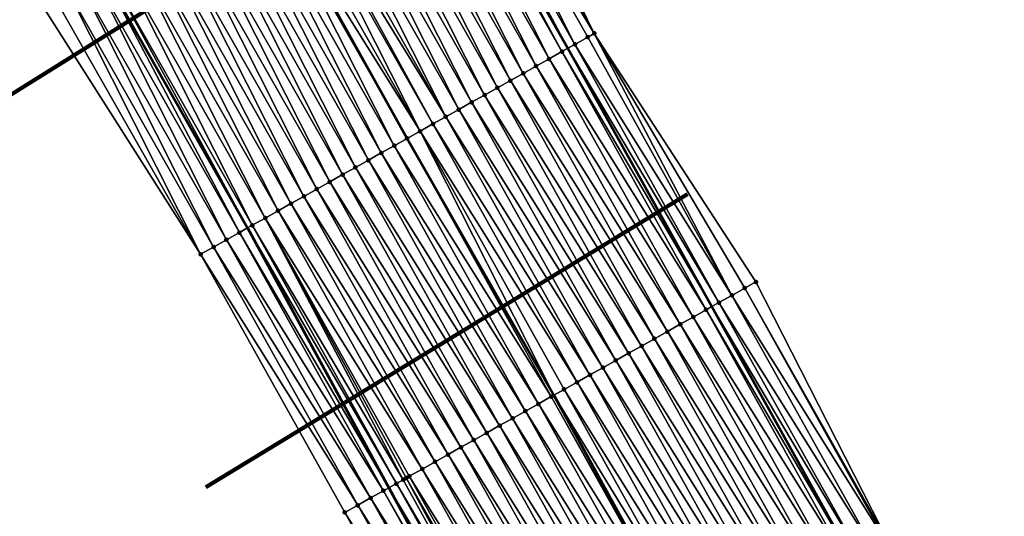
# Model space of a CAD drawing. Header units: feet. Extents: x 2017353 to 2024169, y 808050 to 818690.
# Tile 274 of 305: x 2023219 to 2023285, y 813420 to 813453. Entities that reach past the tile are written whole.
import ezdxf

# ---------------------------------------------------------------- set-up
doc = ezdxf.new("R2010")
doc.units = ezdxf.units.FT
doc.header["$MEASUREMENT"] = 0
for name, color, linetype, lineweight in [('EP_Travel Lane', 172, 'Continuous', 53), ('Notes', 3, 'Continuous', 100), ('SB-Road Shots', 141, 'Continuous', 100), ('SB-Road X-Section', 40, 'Continuous', 13), ('STRIPING', 60, 'Continuous', 53)]:
    doc.layers.add(name, color=color, linetype=linetype, lineweight=lineweight)
doc.layers.add('I-77-MM15-17_SB-Surface-BORDER', color=7, linetype='Continuous')
doc.layers.add('I-77-MM15-17_SB-Surface-TIN', color=7, linetype='Continuous')

msp = doc.modelspace()

# ---------------------------------------------------------------- linework, layer by layer
at = {"layer": 'EP_Travel Lane'}
for points in [[(2023194.421320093, 813555.3463802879, 318.4628187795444), (2023204.926228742, 813538.3413243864, 319.1687769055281), (2023215.282699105, 813521.2431331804, 319.8780506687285), (2023225.639466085, 813504.1444522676, 320.570867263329), (2023236.072333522, 813486.3501624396, 321.2628985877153), (2023245.948912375, 813468.9706157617, 321.899223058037), (2023255.877018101, 813451.4877409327, 322.4517125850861), (2023265.601964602, 813434.0233073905, 323.0995910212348), (2023275.32635841, 813416.5598663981, 323.7814858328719), (2023284.996142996, 813398.7343607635, 324.4486668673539), (2023294.310590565, 813381.0468244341, 325.0806575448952), (2023303.782176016, 813363.0608933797, 325.6756898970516), (2023312.75653109, 813345.1961410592, 326.2347188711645), (2023321.727080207, 813327.3305454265, 326.8261094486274), (2023330.645212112, 813308.9822243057, 327.400423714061), (2023339.098520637, 813290.8643386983, 327.9331827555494)], [(2023172.605150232, 813541.5694023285, 316.789546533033), (2023183.240155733, 813524.6466224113, 317.5083899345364), (2023193.875144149, 813507.7238696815, 318.2281564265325), (2023204.510088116, 813490.8011876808, 318.950324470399), (2023214.519554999, 813474.0385810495, 319.6215915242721), (2023224.395998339, 813456.6592728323, 320.2667917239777), (2023234.23411146, 813439.3474132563, 320.8573212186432), (2023243.77939069, 813421.7814770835, 321.4731240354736), (2023253.323518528, 813404.2156502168, 322.1085871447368), (2023262.782014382, 813386.8548633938, 322.7273836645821), (2023272.360482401, 813369.3090435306, 323.3940357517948), (2023281.790622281, 813351.9644593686, 324.0317943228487), (2023290.761042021, 813334.0991214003, 324.6329661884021), (2023299.731297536, 813316.2341105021, 325.2465529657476), (2023308.326727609, 813298.5220692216, 325.8202696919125), (2023316.799522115, 813280.4137656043, 326.3695184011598)]]:
    msp.add_polyline3d(points, dxfattribs=at)
at = {"layer": 'I-77-MM15-17_SB-Surface-BORDER', "color": 3, "linetype": 'Continuous', "lineweight": -3}
for points in [[(2023194.975082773, 813555.6961595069, 318.5071512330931), (2023205.189514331, 813538.5075337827, 319.1876011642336), (2023216.363663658, 813521.9255594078, 319.9559401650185), (2023227.14517695, 813505.0951388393, 320.6821071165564), (2023237.925304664, 813487.4085238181, 321.4009052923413), (2023248.819575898, 813470.610404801, 322.117313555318), (2023257.663590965, 813452.4901330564, 322.5894861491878), (2023268.593012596, 813435.7017305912, 323.3364311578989), (2023277.667020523, 813417.8725349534, 323.946135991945), (2023286.990578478, 813399.801081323, 324.6073126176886), (2023295.189289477, 813381.516258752, 325.1360678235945), (2023303.901929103, 813363.1212285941, 325.6819302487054), (2023313.322156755, 813345.4811914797, 326.2663508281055), (2023322.535660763, 813327.7381463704, 326.8747219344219), (2023331.463154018, 813309.3654182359, 327.4530750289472), (2023339.589621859, 813291.094323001, 327.9617861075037)], [(2023314.964779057, 813279.5530789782, 326.2132212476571), (2023304.826834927, 813296.879440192, 325.4947947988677), (2023295.584083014, 813314.1388998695, 324.8570908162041), (2023286.391785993, 813331.8907367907, 324.1924437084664), (2023277.307402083, 813349.6979351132, 323.5634766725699), (2023268.470525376, 813367.2261032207, 323.0197145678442), (2023259.0826294, 813384.8757449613, 322.419388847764), (2023250.543173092, 813402.6569965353, 321.9285396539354), (2023240.801150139, 813420.1120523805, 321.2846650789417), (2023231.059458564, 813437.5665144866, 320.6204311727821), (2023220.365971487, 813454.3573939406, 319.9652684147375), (2023210.486504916, 813471.7348286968, 319.3157163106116), (2023201.429257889, 813488.8555674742, 318.7124100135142), (2023191.640980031, 813506.312825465, 318.0528373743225), (2023181.852581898, 813523.7702748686, 317.3997637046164), (2023171.551339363, 813540.9040270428, 316.7113860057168)]]:
    msp.add_polyline3d(points, dxfattribs=at)
at = {"layer": 'I-77-MM15-17_SB-Surface-TIN', "color": 128, "linetype": 'Continuous', "lineweight": -3}
for points in [[(2023257.663590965, 813452.4901330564, 322.5894861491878), (2023248.152453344, 813470.2292442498, 322.0642449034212), (2023247.284140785, 813469.7332225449, 321.9976697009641)], [(2023257.663590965, 813452.4901330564, 322.5894861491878), (2023248.819575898, 813470.610404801, 322.117313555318), (2023248.152453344, 813470.2292442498, 322.0642449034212)], [(2023256.352055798, 813451.754128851, 322.4846485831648), (2023247.284140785, 813469.7332225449, 321.9976697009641), (2023246.415814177, 813469.237225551, 321.9320144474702)], [(2023256.352055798, 813451.754128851, 322.4846485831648), (2023257.224160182, 813452.2434539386, 322.5522583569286), (2023247.284140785, 813469.7332225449, 321.9976697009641)], [(2023257.224160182, 813452.2434539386, 322.5522583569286), (2023257.663590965, 813452.4901330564, 322.5894861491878), (2023247.284140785, 813469.7332225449, 321.9976697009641)], [(2023254.607761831, 813450.7756313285, 322.3546636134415), (2023245.547416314, 813468.7413538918, 321.8710252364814), (2023244.679174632, 813468.2452075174, 321.7998087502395)], [(2023255.479835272, 813451.2650118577, 322.4241745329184), (2023245.948912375, 813468.9706157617, 321.899223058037), (2023245.547416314, 813468.7413538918, 321.8710252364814)], [(2023254.607761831, 813450.7756313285, 322.3546636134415), (2023255.479835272, 813451.2650118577, 322.4241745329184), (2023245.547416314, 813468.7413538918, 321.8710252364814)], [(2023246.415814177, 813469.237225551, 321.9320144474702), (2023245.948912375, 813468.9706157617, 321.899223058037), (2023255.877018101, 813451.4877409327, 322.4517125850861)], [(2023255.479835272, 813451.2650118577, 322.4241745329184), (2023255.877018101, 813451.4877409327, 322.4517125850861), (2023245.948912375, 813468.9706157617, 321.899223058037)], [(2023256.352055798, 813451.754128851, 322.4846485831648), (2023246.415814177, 813469.237225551, 321.9320144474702), (2023255.877018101, 813451.4877409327, 322.4517125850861)], [(2023253.735618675, 813450.2863757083, 322.289435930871), (2023244.679174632, 813468.2452075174, 321.7998087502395), (2023243.810847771, 813467.7492109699, 321.7341701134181)], [(2023253.735618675, 813450.2863757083, 322.289435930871), (2023254.607761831, 813450.7756313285, 322.3546636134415), (2023244.679174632, 813468.2452075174, 321.7998087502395)], [(2023252.863467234, 813449.7971349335, 322.2247173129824), (2023243.810847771, 813467.7492109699, 321.7341701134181), (2023242.942535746, 813467.2531883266, 321.6675599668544)], [(2023252.863467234, 813449.7971349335, 322.2247173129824), (2023253.735618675, 813450.2863757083, 322.289435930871), (2023243.810847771, 813467.7492109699, 321.7341701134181)], [(2023251.119163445, 813448.8186550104, 322.095335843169), (2023242.074214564, 813466.7571817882, 321.601549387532), (2023241.205917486, 813466.2611328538, 321.5339604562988)], [(2023251.991325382, 813449.3078769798, 322.1594096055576), (2023242.942535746, 813467.2531883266, 321.6675599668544), (2023242.074214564, 813466.7571817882, 321.601549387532)], [(2023251.119163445, 813448.8186550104, 322.095335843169), (2023251.991325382, 813449.3078769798, 322.1594096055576), (2023242.074214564, 813466.7571817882, 321.601549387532)], [(2023251.991325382, 813449.3078769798, 322.1594096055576), (2023252.863467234, 813449.7971349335, 322.2247173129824), (2023242.942535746, 813467.2531883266, 321.6675599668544)], [(2023250.246973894, 813448.3294825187, 322.0329587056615), (2023241.205917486, 813466.2611328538, 321.5339604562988), (2023240.337606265, 813465.7651087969, 321.4672976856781)], [(2023250.246973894, 813448.3294825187, 322.0329587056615), (2023251.119163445, 813448.8186550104, 322.095335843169), (2023241.205917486, 813466.2611328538, 321.5339604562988)], [(2023249.374840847, 813447.8402087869, 321.9671099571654), (2023240.337606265, 813465.7651087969, 321.4672976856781), (2023239.469238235, 813465.2691846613, 321.4043548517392)], [(2023249.374840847, 813447.8402087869, 321.9671099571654), (2023250.246973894, 813448.3294825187, 322.0329587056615), (2023240.337606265, 813465.7651087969, 321.4672976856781)], [(2023247.63055728, 813446.8616926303, 321.8364860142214), (2023238.60094576, 813464.7731276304, 321.3364644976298), (2023237.732640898, 813464.2770923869, 321.2693852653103)], [(2023248.502710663, 813447.3509299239, 321.9010852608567), (2023239.469238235, 813465.2691846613, 321.4043548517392), (2023238.60094576, 813464.7731276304, 321.3364644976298)], [(2023247.63055728, 813446.8616926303, 321.8364860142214), (2023248.502710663, 813447.3509299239, 321.9010852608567), (2023238.60094576, 813464.7731276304, 321.3364644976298)], [(2023248.502710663, 813447.3509299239, 321.9010852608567), (2023249.374840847, 813447.8402087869, 321.9671099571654), (2023239.469238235, 813465.2691846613, 321.4043548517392)], [(2023247.63055728, 813446.8616926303, 321.8364860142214), (2023237.732640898, 813464.2770923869, 321.2693852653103), (2023237.149464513, 813463.9438565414, 321.2219267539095)], [(2023245.886254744, 813445.8832104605, 321.7070275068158), (2023236.864338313, 813463.7810531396, 321.2021569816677), (2023235.995965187, 813463.285137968, 321.1395478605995)], [(2023246.758397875, 813446.3724661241, 321.7722566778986), (2023237.149464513, 813463.9438565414, 321.2219267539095), (2023236.864338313, 813463.7810531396, 321.2021569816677)], [(2023245.886254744, 813445.8832104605, 321.7070275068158), (2023246.758397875, 813446.3724661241, 321.7722566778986), (2023236.864338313, 813463.7810531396, 321.2021569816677)], [(2023246.758397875, 813446.3724661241, 321.7722566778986), (2023247.63055728, 813446.8616926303, 321.8364860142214), (2023237.149464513, 813463.9438565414, 321.2219267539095)], [(2023244.141975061, 813444.9046873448, 321.5761649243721), (2023235.127582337, 813462.7892399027, 321.0775755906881), (2023234.259356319, 813462.2930659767, 321.0053333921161)], [(2023235.127582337, 813462.7892399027, 321.0775755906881), (2023245.011456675, 813445.3924975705, 321.6424401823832), (2023235.287503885, 813462.8805645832, 321.088988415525)], [(2023244.141975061, 813444.9046873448, 321.5761649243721), (2023245.011456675, 813445.3924975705, 321.6424401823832), (2023235.127582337, 813462.7892399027, 321.0775755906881)], [(2023245.886254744, 813445.8832104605, 321.7070275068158), (2023235.995965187, 813463.285137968, 321.1395478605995), (2023235.287503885, 813462.8805645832, 321.088988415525)], [(2023245.014097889, 813445.3939793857, 321.6426415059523), (2023245.886254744, 813445.8832104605, 321.7070275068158), (2023235.287503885, 813462.8805645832, 321.088988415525)], [(2023245.014097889, 813445.3939793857, 321.6426415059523), (2023235.287503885, 813462.8805645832, 321.088988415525), (2023245.011456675, 813445.3924975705, 321.6424401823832)], [(2023243.269843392, 813444.4154111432, 321.5102314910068), (2023234.259356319, 813462.2930659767, 321.0053333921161), (2023233.391030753, 813461.7970671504, 320.9396099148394)], [(2023243.269843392, 813444.4154111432, 321.5102314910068), (2023244.141975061, 813444.9046873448, 321.5761649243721), (2023234.259356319, 813462.2930659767, 321.0053333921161)], [(2023242.397679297, 813443.9261930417, 321.4462903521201), (2023233.391030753, 813461.7970671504, 320.9396099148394), (2023232.522719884, 813461.3010424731, 320.8729240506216)], [(2023242.397679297, 813443.9261930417, 321.4462903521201), (2023243.269843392, 813444.4154111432, 321.5102314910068), (2023233.391030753, 813461.7970671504, 320.9396099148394)], [(2023240.656859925, 813442.9495400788, 321.3138297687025), (2023231.654378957, 813460.8050706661, 320.8082064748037), (2023230.786031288, 813460.3091107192, 320.7439304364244)], [(2023241.525565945, 813443.4368840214, 321.3792315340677), (2023232.522719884, 813461.3010424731, 320.8729240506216), (2023231.654378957, 813460.8050706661, 320.8082064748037)], [(2023240.656859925, 813442.9495400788, 321.3138297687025), (2023241.525565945, 813443.4368840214, 321.3792315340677), (2023231.654378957, 813460.8050706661, 320.8082064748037)], [(2023241.525565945, 813443.4368840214, 321.3792315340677), (2023242.397679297, 813443.9261930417, 321.4462903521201), (2023232.522719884, 813461.3010424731, 320.8729240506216)], [(2023239.781247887, 813442.4584296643, 321.2507267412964), (2023230.786031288, 813460.3091107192, 320.7439304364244), (2023229.917700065, 813459.8131218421, 320.6785773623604)], [(2023239.781247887, 813442.4584296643, 321.2507267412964), (2023240.653429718, 813442.947615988, 321.3135781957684), (2023230.786031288, 813460.3091107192, 320.7439304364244)], [(2023240.653429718, 813442.947615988, 321.3135781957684), (2023240.656859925, 813442.9495400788, 321.3138297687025), (2023230.786031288, 813460.3091107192, 320.7439304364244)], [(2023238.909064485, 813441.9692461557, 321.187971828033), (2023229.917700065, 813459.8131218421, 320.6785773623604), (2023229.049320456, 813459.3172180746, 320.6163928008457)], [(2023238.909064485, 813441.9692461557, 321.187971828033), (2023239.781247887, 813442.4584296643, 321.2507267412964), (2023229.917700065, 813459.8131218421, 320.6785773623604)], [(2023237.164707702, 813440.9908611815, 321.0618462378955), (2023228.180970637, 813458.8212619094, 320.5522575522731), (2023227.312662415, 813458.3252325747, 320.4853982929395)], [(2023238.036890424, 813441.4800459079, 321.1246429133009), (2023229.049320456, 813459.3172180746, 320.6163928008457), (2023228.180970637, 813458.8212619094, 320.5522575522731)], [(2023237.164707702, 813440.9908611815, 321.0618462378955), (2023238.036890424, 813441.4800459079, 321.1246429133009), (2023228.180970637, 813458.8212619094, 320.5522575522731)], [(2023238.036890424, 813441.4800459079, 321.1246429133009), (2023238.909064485, 813441.9692461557, 321.187971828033), (2023229.049320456, 813459.3172180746, 320.6163928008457)], [(2023236.292516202, 813440.5016921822, 320.9995888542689), (2023227.312662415, 813458.3252325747, 320.4853982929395), (2023226.444356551, 813457.8291990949, 320.4183847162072)], [(2023236.292516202, 813440.5016921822, 320.9995888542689), (2023237.164707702, 813440.9908611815, 321.0618462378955), (2023227.312662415, 813458.3252325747, 320.4853982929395)], [(2023235.420296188, 813440.0125742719, 320.9390833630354), (2023226.444356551, 813457.8291990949, 320.4183847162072), (2023225.576001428, 813457.3332522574, 320.3545967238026)], [(2023235.420296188, 813440.0125742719, 320.9390833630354), (2023236.292516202, 813440.5016921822, 320.9995888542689), (2023226.444356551, 813457.8291990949, 320.4183847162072)], [(2023224.707660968, 813456.837279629, 320.2898485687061), (2023224.395998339, 813456.6592728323, 320.2667917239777), (2023234.23411146, 813439.3474132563, 320.8573212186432)], [(2023234.548039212, 813439.5235225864, 320.8808487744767), (2023225.576001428, 813457.3332522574, 320.3545967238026), (2023224.707660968, 813456.837279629, 320.2898485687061)], [(2023234.548039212, 813439.5235225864, 320.8808487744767), (2023224.707660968, 813456.837279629, 320.2898485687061), (2023234.23411146, 813439.3474132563, 320.8573212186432)], [(2023234.548039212, 813439.5235225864, 320.8808487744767), (2023235.420296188, 813440.0125742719, 320.9390833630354), (2023225.576001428, 813457.3332522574, 320.3545967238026)], [(2023232.803763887, 813438.5449916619, 320.7497184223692), (2023223.839312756, 813456.3413206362, 320.2256080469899), (2023222.970971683, 813455.8453490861, 320.160900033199)], [(2023233.675898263, 813439.0342630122, 320.8154855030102), (2023224.395998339, 813456.6592728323, 320.2667917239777), (2023223.839312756, 813456.3413206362, 320.2256080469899)], [(2023232.803763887, 813438.5449916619, 320.7497184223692), (2023233.675898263, 813439.0342630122, 320.8154855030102), (2023223.839312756, 813456.3413206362, 320.2256080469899)], [(2023233.675898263, 813439.0342630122, 320.8154855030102), (2023234.23411146, 813439.3474132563, 320.8573212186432), (2023224.395998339, 813456.6592728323, 320.2667917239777)], [(2023231.931617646, 813438.05574157, 320.6846803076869), (2023222.970971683, 813455.8453490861, 320.160900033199), (2023222.102668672, 813455.3493105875, 320.0936996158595)], [(2023231.931617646, 813438.05574157, 320.6846803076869), (2023232.803763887, 813438.5449916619, 320.7497184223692), (2023222.970971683, 813455.8453490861, 320.160900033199)], [(2023231.059458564, 813437.5665144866, 320.6204311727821), (2023221.234331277, 813454.8533325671, 320.0287507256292), (2023220.365971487, 813454.3573939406, 319.9652684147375)], [(2023231.059458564, 813437.5665144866, 320.6204311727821), (2023222.102668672, 813455.3493105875, 320.0936996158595), (2023221.234331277, 813454.8533325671, 320.0287507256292)], [(2023231.059458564, 813437.5665144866, 320.6204311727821), (2023231.931617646, 813438.05574157, 320.6846803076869), (2023222.102668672, 813455.3493105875, 320.0936996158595)], [(2023266.966520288, 813434.7877940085, 323.1754215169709), (2023257.224160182, 813452.2434539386, 322.5522583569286), (2023256.352055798, 813451.754128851, 322.4846485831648)], [(2023266.966520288, 813434.7877940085, 323.1754215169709), (2023257.663590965, 813452.4901330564, 322.5894861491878), (2023257.224160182, 813452.2434539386, 322.5522583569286)], [(2023266.966520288, 813434.7877940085, 323.1754215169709), (2023267.838599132, 813435.2771648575, 323.244600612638), (2023257.663590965, 813452.4901330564, 322.5894861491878)], [(2023267.838599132, 813435.2771648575, 323.244600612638), (2023268.593012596, 813435.7017305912, 323.3364311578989), (2023257.663590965, 813452.4901330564, 322.5894861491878)], [(2023255.479835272, 813451.2650118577, 322.4241745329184), (2023265.601964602, 813434.0233073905, 323.0995910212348), (2023255.877018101, 813451.4877409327, 322.4517125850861)], [(2023266.094052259, 813434.2991204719, 323.1301538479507), (2023256.352055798, 813451.754128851, 322.4846485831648), (2023255.877018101, 813451.4877409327, 322.4517125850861)], [(2023266.094052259, 813434.2991204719, 323.1301538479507), (2023255.877018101, 813451.4877409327, 322.4517125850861), (2023265.601964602, 813434.0233073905, 323.0995910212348)], [(2023266.094052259, 813434.2991204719, 323.1301538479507), (2023266.966520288, 813434.7877940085, 323.1754215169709), (2023256.352055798, 813451.754128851, 322.4846485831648)], [(2023264.349733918, 813433.3206666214, 323.0016661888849), (2023254.607761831, 813450.7756313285, 322.3546636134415), (2023253.735618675, 813450.2863757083, 322.289435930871)], [(2023265.221729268, 813433.8101870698, 323.0759751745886), (2023255.479835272, 813451.2650118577, 322.4241745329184), (2023254.607761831, 813450.7756313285, 322.3546636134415)], [(2023264.349733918, 813433.3206666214, 323.0016661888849), (2023265.221729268, 813433.8101870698, 323.0759751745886), (2023254.607761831, 813450.7756313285, 322.3546636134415)], [(2023265.221729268, 813433.8101870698, 323.0759751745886), (2023265.601964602, 813434.0233073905, 323.0995910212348), (2023255.479835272, 813451.2650118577, 322.4241745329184)], [(2023263.477713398, 813432.8311912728, 322.9289037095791), (2023253.735618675, 813450.2863757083, 322.289435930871), (2023252.863467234, 813449.7971349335, 322.2247173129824)], [(2023263.477713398, 813432.8311912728, 322.9289037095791), (2023264.349733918, 813433.3206666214, 323.0016661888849), (2023253.735618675, 813450.2863757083, 322.289435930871)], [(2023262.605579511, 813432.3419190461, 322.8631064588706), (2023252.863467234, 813449.7971349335, 322.2247173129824), (2023251.991325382, 813449.3078769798, 322.1594096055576)], [(2023262.605579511, 813432.3419190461, 322.8631064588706), (2023263.477713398, 813432.8311912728, 322.9289037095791), (2023252.863467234, 813449.7971349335, 322.2247173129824)], [(2023260.86124073, 813431.363501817, 322.7358745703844), (2023251.119163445, 813448.8186550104, 322.095335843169), (2023250.246973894, 813448.3294825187, 322.0329587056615)], [(2023261.733388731, 813431.8527487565, 322.8008047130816), (2023251.991325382, 813449.3078769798, 322.1594096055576), (2023251.119163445, 813448.8186550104, 322.095335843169)], [(2023260.86124073, 813431.363501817, 322.7358745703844), (2023261.733388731, 813431.8527487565, 322.8008047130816), (2023251.119163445, 813448.8186550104, 322.095335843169)], [(2023261.733388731, 813431.8527487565, 322.8008047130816), (2023262.605579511, 813432.3419190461, 322.8631064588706), (2023251.991325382, 813449.3078769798, 322.1594096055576)], [(2023259.988997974, 813430.8744246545, 322.6767662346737), (2023250.246973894, 813448.3294825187, 322.0329587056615), (2023249.374840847, 813447.8402087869, 321.9671099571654)], [(2023259.988997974, 813430.8744246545, 322.6767662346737), (2023260.86124073, 813431.363501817, 322.7358745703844), (2023250.246973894, 813448.3294825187, 322.0329587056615)], [(2023259.116829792, 813430.3852138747, 322.6130760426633), (2023249.374840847, 813447.8402087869, 321.9671099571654), (2023248.502710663, 813447.3509299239, 321.9010852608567)], [(2023259.116829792, 813430.3852138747, 322.6130760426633), (2023259.988997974, 813430.8744246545, 322.6767662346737), (2023249.374840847, 813447.8402087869, 321.9671099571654)], [(2023257.372542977, 813429.406703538, 322.4826514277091), (2023247.63055728, 813446.8616926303, 321.8364860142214), (2023246.758397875, 813446.3724661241, 321.7722566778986)], [(2023258.244692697, 813429.8959473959, 322.547475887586), (2023248.502710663, 813447.3509299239, 321.9010852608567), (2023247.63055728, 813446.8616926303, 321.8364860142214)], [(2023257.372542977, 813429.406703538, 322.4826514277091), (2023258.244692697, 813429.8959473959, 322.547475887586), (2023247.63055728, 813446.8616926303, 321.8364860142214)], [(2023258.244692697, 813429.8959473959, 322.547475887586), (2023259.116829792, 813430.3852138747, 322.6130760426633), (2023248.502710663, 813447.3509299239, 321.9010852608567)], [(2023256.500452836, 813428.9173529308, 322.4141664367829), (2023246.758397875, 813446.3724661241, 321.7722566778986), (2023245.886254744, 813445.8832104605, 321.7070275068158)], [(2023256.500452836, 813428.9173529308, 322.4141664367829), (2023257.372542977, 813429.406703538, 322.4826514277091), (2023246.758397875, 813446.3724661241, 321.7722566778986)], [(2023254.756055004, 813427.9390415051, 322.2905626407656), (2023245.011456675, 813445.3924975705, 321.6424401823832), (2023244.141975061, 813444.9046873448, 321.5761649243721)], [(2023245.014097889, 813445.3939793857, 321.6426415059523), (2023245.011456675, 813445.3924975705, 321.6424401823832), (2023254.940001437, 813428.0421840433, 322.303067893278)], [(2023254.756055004, 813427.9390415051, 322.2905626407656), (2023254.940001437, 813428.0421840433, 322.303067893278), (2023245.011456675, 813445.3924975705, 321.6424401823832)], [(2023245.014097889, 813445.3939793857, 321.6426415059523), (2023254.940001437, 813428.0421840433, 322.303067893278), (2023245.886254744, 813445.8832104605, 321.7070275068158)], [(2023255.628294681, 813428.428124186, 322.3498602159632), (2023245.886254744, 813445.8832104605, 321.7070275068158), (2023254.940001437, 813428.0421840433, 322.303067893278)], [(2023255.628294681, 813428.428124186, 322.3498602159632), (2023256.500452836, 813428.9173529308, 322.4141664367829), (2023245.886254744, 813445.8832104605, 321.7070275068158)], [(2023253.884006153, 813427.4496169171, 322.2195407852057), (2023244.141975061, 813444.9046873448, 321.5761649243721), (2023243.269843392, 813444.4154111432, 321.5102314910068)], [(2023253.884006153, 813427.4496169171, 322.2195407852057), (2023254.756055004, 813427.9390415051, 322.2905626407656), (2023244.141975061, 813444.9046873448, 321.5761649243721)], [(2023253.011916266, 813426.960265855, 322.1510402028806), (2023243.269843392, 813444.4154111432, 321.5102314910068), (2023242.397679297, 813443.9261930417, 321.4462903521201)], [(2023253.011916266, 813426.960265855, 322.1510402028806), (2023253.884006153, 813427.4496169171, 322.2195407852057), (2023243.269843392, 813444.4154111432, 321.5102314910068)], [(2023251.267758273, 813425.9815247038, 322.012700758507), (2023241.525565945, 813443.4368840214, 321.3792315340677), (2023240.656859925, 813442.9495400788, 321.3138297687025)], [(2023252.139864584, 813426.470846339, 322.0801922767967), (2023242.397679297, 813443.9261930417, 321.4462903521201), (2023241.525565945, 813443.4368840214, 321.3792315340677)], [(2023251.267758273, 813425.9815247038, 322.012700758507), (2023252.139864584, 813426.470846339, 322.0801922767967), (2023241.525565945, 813443.4368840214, 321.3792315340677)], [(2023252.139864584, 813426.470846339, 322.0801922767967), (2023253.011916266, 813426.960265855, 322.1510402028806), (2023242.397679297, 813443.9261930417, 321.4462903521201)], [(2023250.39555276, 813425.492380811, 321.9513041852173), (2023240.653429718, 813442.947615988, 321.3135781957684), (2023239.781247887, 813442.4584296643, 321.2507267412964)], [(2023250.39555276, 813425.492380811, 321.9513041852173), (2023240.656859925, 813442.9495400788, 321.3138297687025), (2023240.653429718, 813442.947615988, 321.3135781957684)], [(2023250.39555276, 813425.492380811, 321.9513041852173), (2023251.267758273, 813425.9815247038, 322.012700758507), (2023240.656859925, 813442.9495400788, 321.3138297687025)], [(2023249.523422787, 813425.0031015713, 321.8852664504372), (2023239.781247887, 813442.4584296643, 321.2507267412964), (2023238.909064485, 813441.9692461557, 321.187971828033)], [(2023249.523422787, 813425.0031015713, 321.8852664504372), (2023250.39555276, 813425.492380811, 321.9513041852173), (2023239.781247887, 813442.4584296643, 321.2507267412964)], [(2023247.779242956, 813424.0243995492, 321.7482687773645), (2023238.036890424, 813441.4800459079, 321.1246429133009), (2023237.164707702, 813440.9908611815, 321.0618462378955)], [(2023248.651369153, 813424.5136855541, 321.8145384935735), (2023238.909064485, 813441.9692461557, 321.187971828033), (2023238.036890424, 813441.4800459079, 321.1246429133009)], [(2023247.779242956, 813424.0243995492, 321.7482687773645), (2023248.651369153, 813424.5136855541, 321.8145384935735), (2023238.036890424, 813441.4800459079, 321.1246429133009)], [(2023248.651369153, 813424.5136855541, 321.8145384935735), (2023249.523422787, 813425.0031015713, 321.8852664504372), (2023238.909064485, 813441.9692461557, 321.187971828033)], [(2023246.907130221, 813423.5350894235, 321.6811719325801), (2023237.164707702, 813440.9908611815, 321.0618462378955), (2023236.292516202, 813440.5016921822, 320.9995888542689)], [(2023246.907130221, 813423.5350894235, 321.6811719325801), (2023247.779242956, 813424.0243995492, 321.7482687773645), (2023237.164707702, 813440.9908611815, 321.0618462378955)], [(2023246.035078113, 813423.0456706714, 321.6103501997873), (2023236.292516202, 813440.5016921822, 320.9995888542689), (2023235.420296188, 813440.0125742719, 320.9390833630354)], [(2023246.035078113, 813423.0456706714, 321.6103501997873), (2023246.907130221, 813423.5350894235, 321.6811719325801), (2023236.292516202, 813440.5016921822, 320.9995888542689)], [(2023244.290490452, 813422.0676993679, 321.4984094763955), (2023234.548039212, 813439.5235225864, 320.8808487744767), (2023234.23411146, 813439.3474132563, 320.8573212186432)], [(2023244.750996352, 813422.3251302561, 321.5092117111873), (2023235.420296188, 813440.0125742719, 320.9390833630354), (2023234.548039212, 813439.5235225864, 320.8808487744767)], [(2023244.290490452, 813422.0676993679, 321.4984094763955), (2023244.750996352, 813422.3251302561, 321.5092117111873), (2023234.548039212, 813439.5235225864, 320.8808487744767)], [(2023244.750996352, 813422.3251302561, 321.5092117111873), (2023244.960899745, 813422.4426687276, 321.5193330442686), (2023235.420296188, 813440.0125742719, 320.9390833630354)], [(2023244.960899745, 813422.4426687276, 321.5193330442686), (2023245.163089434, 813422.5561382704, 321.5356313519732), (2023235.420296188, 813440.0125742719, 320.9390833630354)], [(2023245.163089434, 813422.5561382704, 321.5356313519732), (2023246.035078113, 813423.0456706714, 321.6103501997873), (2023235.420296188, 813440.0125742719, 320.9390833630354)], [(2023243.4179882, 813421.579087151, 321.4552445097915), (2023233.675898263, 813439.0342630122, 320.8154855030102), (2023232.803763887, 813438.5449916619, 320.7497184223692)], [(2023233.675898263, 813439.0342630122, 320.8154855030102), (2023243.77939069, 813421.7814770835, 321.4731240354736), (2023234.23411146, 813439.3474132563, 320.8573212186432)], [(2023243.4179882, 813421.579087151, 321.4552445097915), (2023243.77939069, 813421.7814770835, 321.4731240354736), (2023233.675898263, 813439.0342630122, 320.8154855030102)], [(2023244.290490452, 813422.0676993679, 321.4984094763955), (2023234.23411146, 813439.3474132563, 320.8573212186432), (2023243.77939069, 813421.7814770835, 321.4731240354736)], [(2023241.673691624, 813420.6005943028, 321.3254195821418), (2023231.931617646, 813438.05574157, 320.6846803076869), (2023231.059458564, 813437.5665144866, 320.6204311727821)], [(2023242.545985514, 813421.0895798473, 321.3813862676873), (2023232.803763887, 813438.5449916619, 320.7497184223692), (2023231.931617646, 813438.05574157, 320.6846803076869)], [(2023241.673691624, 813420.6005943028, 321.3254195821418), (2023242.545985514, 813421.0895798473, 321.3813862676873), (2023231.931617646, 813438.05574157, 320.6846803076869)], [(2023242.545985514, 813421.0895798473, 321.3813862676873), (2023243.4179882, 813421.579087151, 321.4552445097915), (2023232.803763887, 813438.5449916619, 320.7497184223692)], [(2023240.801150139, 813420.1120523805, 321.2846650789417), (2023241.673691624, 813420.6005943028, 321.3254195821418), (2023231.059458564, 813437.5665144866, 320.6204311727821)], [(2023277.667020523, 813417.8725349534, 323.946135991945), (2023268.593012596, 813435.7017305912, 323.3364311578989), (2023267.838599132, 813435.2771648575, 323.244600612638)], [(2023276.707894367, 813417.3339007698, 323.8591654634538), (2023266.966520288, 813434.7877940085, 323.1754215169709), (2023266.094052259, 813434.2991204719, 323.1301538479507)], [(2023277.579938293, 813417.8233341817, 323.9304899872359), (2023267.838599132, 813435.2771648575, 323.244600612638), (2023266.966520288, 813434.7877940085, 323.1754215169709)], [(2023276.707894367, 813417.3339007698, 323.8591654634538), (2023277.579938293, 813417.8233341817, 323.9304899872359), (2023266.966520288, 813434.7877940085, 323.1754215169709)], [(2023277.579938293, 813417.8233341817, 323.9304899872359), (2023277.667020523, 813417.8725349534, 323.946135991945), (2023267.838599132, 813435.2771648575, 323.244600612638)], [(2023275.835431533, 813416.8452179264, 323.8135785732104), (2023266.094052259, 813434.2991204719, 323.1301538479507), (2023265.601964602, 813434.0233073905, 323.0995910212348)], [(2023275.835431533, 813416.8452179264, 323.8135785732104), (2023276.707894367, 813417.3339007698, 323.8591654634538), (2023266.094052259, 813434.2991204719, 323.1301538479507)], [(2023274.963121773, 813416.3562608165, 323.7585868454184), (2023265.221729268, 813433.8101870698, 323.0759751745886), (2023264.349733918, 813433.3206666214, 323.0016661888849)], [(2023265.221729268, 813433.8101870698, 323.0759751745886), (2023275.32635841, 813416.5598663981, 323.7814858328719), (2023265.601964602, 813434.0233073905, 323.0995910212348)], [(2023274.963121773, 813416.3562608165, 323.7585868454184), (2023275.32635841, 813416.5598663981, 323.7814858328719), (2023265.221729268, 813433.8101870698, 323.0759751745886)], [(2023275.835431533, 813416.8452179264, 323.8135785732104), (2023265.601964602, 813434.0233073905, 323.0995910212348), (2023275.32635841, 813416.5598663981, 323.7814858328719)], [(2023273.218983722, 813415.3774839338, 323.6190219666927), (2023263.477713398, 813432.8311912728, 322.9289037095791), (2023262.605579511, 813432.3419190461, 322.8631064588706)], [(2023274.091099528, 813415.8667885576, 323.6859302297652), (2023264.349733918, 813433.3206666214, 323.0016661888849), (2023263.477713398, 813432.8311912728, 322.9289037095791)], [(2023273.218983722, 813415.3774839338, 323.6190219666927), (2023274.091099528, 813415.8667885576, 323.6859302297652), (2023263.477713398, 813432.8311912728, 322.9289037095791)], [(2023274.091099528, 813415.8667885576, 323.6859302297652), (2023274.963121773, 813416.3562608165, 323.7585868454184), (2023264.349733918, 813433.3206666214, 323.0016661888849)], [(2023272.346854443, 813414.8882034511, 323.5529415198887), (2023262.605579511, 813432.3419190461, 322.8631064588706), (2023261.733388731, 813431.8527487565, 322.8008047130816)], [(2023272.346854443, 813414.8882034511, 323.5529415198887), (2023273.218983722, 813415.3774839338, 323.6190219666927), (2023262.605579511, 813432.3419190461, 322.8631064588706)], [(2023271.474668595, 813414.3990243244, 323.4903366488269), (2023261.733388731, 813431.8527487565, 322.8008047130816), (2023260.86124073, 813431.363501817, 322.7358745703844)], [(2023271.474668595, 813414.3990243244, 323.4903366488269), (2023272.346854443, 813414.8882034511, 323.5529415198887), (2023261.733388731, 813431.8527487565, 322.8008047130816)], [(2023269.730281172, 813413.4206942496, 323.3660931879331), (2023259.988997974, 813430.8744246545, 322.6767662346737), (2023259.116829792, 813430.3852138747, 322.6130760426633)], [(2023270.602457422, 813413.9098905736, 323.4292877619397), (2023260.86124073, 813431.363501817, 322.7358745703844), (2023259.988997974, 813430.8744246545, 322.6767662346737)], [(2023269.730281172, 813413.4206942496, 323.3660931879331), (2023270.602457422, 813413.9098905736, 323.4292877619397), (2023259.988997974, 813430.8744246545, 322.6767662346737)], [(2023270.602457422, 813413.9098905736, 323.4292877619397), (2023271.474668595, 813414.3990243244, 323.4903366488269), (2023260.86124073, 813431.363501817, 322.7358745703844)], [(2023268.858056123, 813412.9315853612, 323.3058968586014), (2023259.116829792, 813430.3852138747, 322.6130760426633), (2023258.244692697, 813429.8959473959, 322.547475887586)], [(2023268.858056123, 813412.9315853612, 323.3058968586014), (2023269.730281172, 813413.4206942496, 323.3660931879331), (2023259.116829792, 813430.3852138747, 322.6130760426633)], [(2023267.113807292, 813411.9530069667, 323.1731382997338), (2023257.372542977, 813429.406703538, 322.4826514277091), (2023256.500452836, 813428.9173529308, 322.4141664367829)], [(2023267.985935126, 813412.4422900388, 323.2393075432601), (2023258.244692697, 813429.8959473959, 322.547475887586), (2023257.372542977, 813429.406703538, 322.4826514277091)], [(2023267.113807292, 813411.9530069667, 323.1731382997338), (2023267.985935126, 813412.4422900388, 323.2393075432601), (2023257.372542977, 813429.406703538, 322.4826514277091)], [(2023267.985935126, 813412.4422900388, 323.2393075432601), (2023268.858056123, 813412.9315853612, 323.3058968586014), (2023258.244692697, 813429.8959473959, 322.547475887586)], [(2023266.241627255, 813411.4638174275, 323.1101763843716), (2023256.500452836, 813428.9173529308, 322.4141664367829), (2023255.628294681, 813428.428124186, 322.3498602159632)], [(2023266.241627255, 813411.4638174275, 323.1101763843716), (2023267.113807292, 813411.9530069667, 323.1731382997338), (2023256.500452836, 813428.9173529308, 322.4141664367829)], [(2023265.36951434, 813410.974507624, 323.0430905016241), (2023255.628294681, 813428.428124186, 322.3498602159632), (2023254.940001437, 813428.0421840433, 322.303067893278)], [(2023265.36951434, 813410.974507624, 323.0430905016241), (2023266.241627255, 813411.4638174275, 323.1101763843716), (2023255.628294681, 813428.428124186, 322.3498602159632)], [(2023263.625235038, 813409.9959838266, 322.9122041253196), (2023253.884006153, 813427.4496169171, 322.2195407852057), (2023253.011916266, 813426.960265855, 322.1510402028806)], [(2023264.497390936, 813410.4852166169, 322.97664915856), (2023254.756055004, 813427.9390415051, 322.2905626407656), (2023253.884006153, 813427.4496169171, 322.2195407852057)], [(2023263.625235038, 813409.9959838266, 322.9122041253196), (2023264.497390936, 813410.4852166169, 322.97664915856), (2023253.884006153, 813427.4496169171, 322.2195407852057)], [(2023254.756055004, 813427.9390415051, 322.2905626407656), (2023264.550583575, 813410.5150595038, 322.9807015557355), (2023254.940001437, 813428.0421840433, 322.303067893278)], [(2023264.497390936, 813410.4852166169, 322.97664915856), (2023264.550583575, 813410.5150595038, 322.9807015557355), (2023254.756055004, 813427.9390415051, 322.2905626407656)], [(2023265.36951434, 813410.974507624, 323.0430905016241), (2023254.940001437, 813428.0421840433, 322.303067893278), (2023264.550583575, 813410.5150595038, 322.9807015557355)], [(2023262.753257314, 813409.5064318, 322.8368122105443), (2023253.011916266, 813426.960265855, 322.1510402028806), (2023252.139864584, 813426.470846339, 322.0801922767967)], [(2023262.753257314, 813409.5064318, 322.8368122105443), (2023263.625235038, 813409.9959838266, 322.9122041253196), (2023253.011916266, 813426.960265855, 322.1510402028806)], [(2023261.881243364, 813409.0169446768, 322.7636458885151), (2023252.139864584, 813426.470846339, 322.0801922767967), (2023251.267758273, 813425.9815247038, 322.012700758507)], [(2023261.881243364, 813409.0169446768, 322.7636458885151), (2023262.753257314, 813409.5064318, 322.8368122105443), (2023252.139864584, 813426.470846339, 322.0801922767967)], [(2023260.137120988, 813408.0381397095, 322.623117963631), (2023250.39555276, 813425.492380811, 321.9513041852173), (2023249.523422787, 813425.0031015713, 321.8852664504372)], [(2023261.009235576, 813408.5274465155, 322.6901010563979), (2023251.267758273, 813425.9815247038, 322.012700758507), (2023250.39555276, 813425.492380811, 321.9513041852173)], [(2023260.137120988, 813408.0381397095, 322.623117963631), (2023261.009235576, 813408.5274465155, 322.6901010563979), (2023250.39555276, 813425.492380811, 321.9513041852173)], [(2023261.009235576, 813408.5274465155, 322.6901010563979), (2023261.881243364, 813409.0169446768, 322.7636458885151), (2023251.267758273, 813425.9815247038, 322.012700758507)], [(2023259.265000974, 813407.5488426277, 322.5564683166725), (2023249.523422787, 813425.0031015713, 321.8852664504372), (2023248.651369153, 813424.5136855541, 321.8145384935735)], [(2023259.265000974, 813407.5488426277, 322.5564683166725), (2023260.137120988, 813408.0381397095, 322.623117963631), (2023249.523422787, 813425.0031015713, 321.8852664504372)], [(2023258.392853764, 813407.059594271, 322.4914894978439), (2023248.651369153, 813424.5136855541, 321.8145384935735), (2023247.779242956, 813424.0243995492, 321.7482687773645)], [(2023258.392853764, 813407.059594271, 322.4914894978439), (2023259.265000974, 813407.5488426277, 322.5564683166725), (2023248.651369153, 813424.5136855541, 321.8145384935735)], [(2023256.648568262, 813406.0810815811, 322.3609840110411), (2023246.907130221, 813423.5350894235, 321.6811719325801), (2023246.035078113, 813423.0456706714, 321.6103501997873)], [(2023257.520680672, 813406.5703922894, 322.428100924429), (2023247.779242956, 813424.0243995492, 321.7482687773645), (2023246.907130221, 813423.5350894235, 321.6811719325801)], [(2023256.648568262, 813406.0810815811, 322.3609840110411), (2023257.520680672, 813406.5703922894, 322.428100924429), (2023246.907130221, 813423.5350894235, 321.6811719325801)], [(2023257.520680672, 813406.5703922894, 322.428100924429), (2023258.392853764, 813407.059594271, 322.4914894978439), (2023247.779242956, 813424.0243995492, 321.7482687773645)], [(2023255.776499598, 813405.5916924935, 322.2911794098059), (2023246.035078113, 813423.0456706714, 321.6103501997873), (2023245.163089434, 813422.5561382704, 321.5356313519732)], [(2023255.776499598, 813405.5916924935, 322.2911794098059), (2023256.648568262, 813406.0810815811, 322.3609840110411), (2023246.035078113, 813423.0456706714, 321.6103501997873)], [(2023254.409808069, 813404.8242655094, 322.1696369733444), (2023244.750996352, 813422.3251302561, 321.5092117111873), (2023244.290490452, 813422.0676993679, 321.4984094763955)], [(2023254.409808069, 813404.8242655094, 322.1696369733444), (2023244.960899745, 813422.4426687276, 321.5193330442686), (2023244.750996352, 813422.3251302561, 321.5092117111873)], [(2023254.90454237, 813405.1021037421, 322.2145281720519), (2023245.163089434, 813422.5561382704, 321.5356313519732), (2023244.960899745, 813422.4426687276, 321.5193330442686)], [(2023254.409808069, 813404.8242655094, 322.1696369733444), (2023254.90454237, 813405.1021037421, 322.2145281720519), (2023244.960899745, 813422.4426687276, 321.5193330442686)], [(2023254.90454237, 813405.1021037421, 322.2145281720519), (2023255.776499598, 813405.5916924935, 322.2911794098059), (2023245.163089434, 813422.5561382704, 321.5356313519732)], [(2023253.160006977, 813404.1240387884, 322.0993759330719), (2023243.4179882, 813421.579087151, 321.4552445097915), (2023242.545985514, 813421.0895798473, 321.3813862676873)], [(2023243.4179882, 813421.579087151, 321.4552445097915), (2023253.323518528, 813404.2156502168, 322.1085871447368), (2023243.77939069, 813421.7814770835, 321.4731240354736)], [(2023253.160006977, 813404.1240387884, 322.0993759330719), (2023253.323518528, 813404.2156502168, 322.1085871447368), (2023243.4179882, 813421.579087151, 321.4552445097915)], [(2023254.032411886, 813404.6128254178, 322.1485217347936), (2023244.290490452, 813422.0676993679, 321.4984094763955), (2023243.77939069, 813421.7814770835, 321.4731240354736)], [(2023254.032411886, 813404.6128254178, 322.1485217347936), (2023243.77939069, 813421.7814770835, 321.4731240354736), (2023253.323518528, 813404.2156502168, 322.1085871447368)], [(2023254.032411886, 813404.6128254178, 322.1485217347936), (2023254.409808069, 813404.8242655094, 322.1696369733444), (2023244.290490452, 813422.0676993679, 321.4984094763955)], [(2023252.287804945, 813403.6348886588, 322.0377654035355), (2023242.545985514, 813421.0895798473, 321.3813862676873), (2023241.673691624, 813420.6005943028, 321.3254195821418)], [(2023252.287804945, 813403.6348886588, 322.0377654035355), (2023253.160006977, 813404.1240387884, 322.0993759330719), (2023242.545985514, 813421.0895798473, 321.3813862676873)], [(2023251.415612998, 813403.1457204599, 321.9755352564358), (2023241.673691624, 813420.6005943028, 321.3254195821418), (2023240.801150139, 813420.1120523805, 321.2846650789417)], [(2023250.543173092, 813402.6569965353, 321.9285396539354), (2023251.415612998, 813403.1457204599, 321.9755352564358), (2023240.801150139, 813420.1120523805, 321.2846650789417)], [(2023251.415612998, 813403.1457204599, 321.9755352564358), (2023252.287804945, 813403.6348886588, 322.0377654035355), (2023241.673691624, 813420.6005943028, 321.3254195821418)]]:
    msp.add_3dface(points, dxfattribs=at)
at = {"layer": 'Notes'}
for p, q in [((2023249.574036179, 813467.9476320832, 322.1703194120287), (2023216.495978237, 813447.2769172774, 322.1703194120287)), ((2023263.956120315, 813441.6295954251, 322.9824913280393), (2023231.413663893, 813421.8292503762, 322.9824913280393))]:
    msp.add_line(p, q, dxfattribs=at)
at = {"layer": 'SB-Road Shots', "lineweight": 100}
for p in [(2023257.224160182, 813452.2434539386, 322.5522583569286), (2023257.663590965, 813452.4901330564, 322.5894861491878), (2023256.352055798, 813451.754128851, 322.4846485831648), (2023254.607761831, 813450.7756313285, 322.3546636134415), (2023255.479835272, 813451.2650118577, 322.4241745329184), (2023253.735618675, 813450.2863757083, 322.289435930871), (2023252.863467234, 813449.7971349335, 322.2247173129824), (2023251.119163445, 813448.8186550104, 322.095335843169), (2023251.991325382, 813449.3078769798, 322.1594096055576), (2023250.246973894, 813448.3294825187, 322.0329587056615), (2023249.374840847, 813447.8402087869, 321.9671099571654), (2023247.63055728, 813446.8616926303, 321.8364860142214), (2023248.502710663, 813447.3509299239, 321.9010852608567), (2023246.758397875, 813446.3724661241, 321.7722566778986), (2023245.014097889, 813445.3939793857, 321.6426415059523), (2023245.886254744, 813445.8832104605, 321.7070275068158), (2023244.141975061, 813444.9046873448, 321.5761649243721), (2023243.269843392, 813444.4154111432, 321.5102314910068), (2023241.525565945, 813443.4368840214, 321.3792315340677), (2023242.397679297, 813443.9261930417, 321.4462903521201), (2023240.653429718, 813442.947615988, 321.3135781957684), (2023240.656859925, 813442.9495400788, 321.3138297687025), (2023239.781247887, 813442.4584296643, 321.2507267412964), (2023238.036890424, 813441.4800459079, 321.1246429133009), (2023238.909064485, 813441.9692461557, 321.187971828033), (2023237.164707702, 813440.9908611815, 321.0618462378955), (2023236.292516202, 813440.5016921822, 320.9995888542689), (2023234.548039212, 813439.5235225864, 320.8808487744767), (2023235.420296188, 813440.0125742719, 320.9390833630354), (2023233.675898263, 813439.0342630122, 320.8154855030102), (2023231.931617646, 813438.05574157, 320.6846803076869), (2023232.803763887, 813438.5449916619, 320.7497184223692), (2023231.059458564, 813437.5665144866, 320.6204311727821), (2023268.593012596, 813435.7017305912, 323.3364311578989), (2023266.966520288, 813434.7877940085, 323.1754215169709), (2023267.838599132, 813435.2771648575, 323.244600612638), (2023266.094052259, 813434.2991204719, 323.1301538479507), (2023265.221729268, 813433.8101870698, 323.0759751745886), (2023263.477713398, 813432.8311912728, 322.9289037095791), (2023264.349733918, 813433.3206666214, 323.0016661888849), (2023262.605579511, 813432.3419190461, 322.8631064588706), (2023261.733388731, 813431.8527487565, 322.8008047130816), (2023259.988997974, 813430.8744246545, 322.6767662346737), (2023260.86124073, 813431.363501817, 322.7358745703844), (2023259.116829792, 813430.3852138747, 322.6130760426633), (2023257.372542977, 813429.406703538, 322.4826514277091), (2023258.244692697, 813429.8959473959, 322.547475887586), (2023256.500452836, 813428.9173529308, 322.4141664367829), (2023255.628294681, 813428.428124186, 322.3498602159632), (2023253.884006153, 813427.4496169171, 322.2195407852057), (2023254.756055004, 813427.9390415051, 322.2905626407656), (2023253.011916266, 813426.960265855, 322.1510402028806), (2023252.139864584, 813426.470846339, 322.0801922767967), (2023250.39555276, 813425.492380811, 321.9513041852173), (2023251.267758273, 813425.9815247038, 322.012700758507), (2023249.523422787, 813425.0031015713, 321.8852664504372), (2023248.651369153, 813424.5136855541, 321.8145384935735), (2023246.907130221, 813423.5350894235, 321.6811719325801), (2023247.779242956, 813424.0243995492, 321.7482687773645), (2023246.035078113, 813423.0456706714, 321.6103501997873), (2023244.750996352, 813422.3251302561, 321.5092117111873), (2023244.960899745, 813422.4426687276, 321.5193330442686), (2023245.163089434, 813422.5561382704, 321.5356313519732), (2023243.4179882, 813421.579087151, 321.4552445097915), (2023244.290490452, 813422.0676993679, 321.4984094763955), (2023242.545985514, 813421.0895798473, 321.3813862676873), (2023240.801150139, 813420.1120523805, 321.2846650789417), (2023241.673691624, 813420.6005943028, 321.3254195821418)]:
    msp.add_point(p, dxfattribs=at)
at = {"layer": 'SB-Road X-Section', "extrusion": (0.4870818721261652, -0.8727182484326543, 0.03337826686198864), "elevation": 275588.0656813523, "flags": 128}
msp.add_lwpolyline([(2163157.178002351, -8881.011098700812), (2163156.674069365, -8881.048347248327), (2163155.674069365, -8881.115994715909), (2163154.674069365, -8881.176502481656), (2163153.674069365, -8881.246052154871), (2163152.674069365, -8881.31131620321), (2163151.674069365, -8881.37607090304), (2163150.674069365, -8881.441415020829), (2163149.674069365, -8881.505524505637), (2163148.674069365, -8881.567936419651), (2163147.674069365, -8881.633821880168), (2163146.674069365, -8881.699883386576), (2163145.674069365, -8881.764518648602), (2163144.674069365, -8881.828783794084), (2163143.674069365, -8881.894049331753), (2163142.674069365, -8881.95847122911), (2163141.674069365, -8882.024984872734), (2163140.674069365, -8882.09095506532), (2163139.674069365, -8882.154931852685), (2163138.674069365, -8882.222028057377), (2163137.678002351, -8882.287466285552), (2163137.674069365, -8882.287717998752), (2163136.674069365, -8882.350604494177), (2163135.674069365, -8882.413394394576), (2163134.674069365, -8882.476758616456), (2163133.674069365, -8882.539590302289), (2163132.674069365, -8882.601882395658), (2163131.674069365, -8882.662421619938), (2163130.674069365, -8882.72068867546), (2163129.674069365, -8882.786088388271), (2163128.674069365, -8882.851892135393), (2163127.674069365, -8882.916966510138), (2163126.674069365, -8882.981251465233)], dxfattribs=at)
at = {"layer": 'SB-Road X-Section', "extrusion": (0.4870818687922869, -0.8727182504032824, 0.0333782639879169), "elevation": 275608.0573321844, "flags": 128}
msp.add_lwpolyline([(2163158.540808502, -8880.930602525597), (2163157.675137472, -8881.022484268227), (2163156.675137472, -8881.09170193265), (2163155.675137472, -8881.1369948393), (2163154.675137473, -8881.191203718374), (2163153.675137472, -8881.265554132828), (2163152.675137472, -8881.338357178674), (2163151.675137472, -8881.404191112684), (2163150.675137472, -8881.466527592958), (2163149.675137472, -8881.531493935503), (2163148.675137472, -8881.590635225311), (2163147.675137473, -8881.654360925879), (2163146.675137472, -8881.719997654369), (2163145.675137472, -8881.784858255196), (2163144.675137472, -8881.853381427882), (2163143.675137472, -8881.917723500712), (2163142.675137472, -8881.977054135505), (2163141.675137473, -8882.048115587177), (2163140.675137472, -8882.116654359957), (2163139.675137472, -8882.187541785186), (2163138.675137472, -8882.255070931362), (2163137.675137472, -8882.31650173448), (2163136.675137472, -8882.382576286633), (2163135.675137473, -8882.453343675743), (2163134.675137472, -8882.519650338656), (2163133.675137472, -8882.58678459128), (2163132.675137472, -8882.65764580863), (2163131.675137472, -8882.732406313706), (2163131.443284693, -8882.748713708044), (2163131.202713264, -8882.758840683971), (2163130.675137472, -8882.769648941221), (2163129.675137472, -8882.812837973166), (2163128.675137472, -8882.886737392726), (2163127.675137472, -8882.942735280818), (2163126.675137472, -8882.983512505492)], dxfattribs=at)
at = {"layer": 'STRIPING'}
msp.add_polyline3d([(2023183.928506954, 813548.719937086, 317.6531741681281), (2023194.661508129, 813531.8591779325, 318.3828489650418), (2023204.901063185, 813514.6867037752, 319.0721875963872), (2023215.140601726, 813497.5142573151, 319.7624530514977), (2023225.303922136, 813480.1988029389, 320.4393075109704), (2023235.287503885, 813462.8805645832, 321.088988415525), (2023245.011456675, 813445.3924975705, 321.6424401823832), (2023254.940001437, 813428.0421840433, 322.303067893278), (2023264.550583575, 813410.5150595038, 322.9807015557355), (2023274.063703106, 813392.8888656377, 323.6250319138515), (2023283.450445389, 813375.2414332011, 324.301588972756), (2023292.85082136, 813357.5489961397, 324.9741595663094), (2023301.821426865, 813339.6832882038, 325.5612898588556), (2023310.791877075, 813321.817889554, 326.1601583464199), (2023319.545183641, 813303.7832803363, 326.7282196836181), (2023327.998397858, 813285.6655968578, 327.2692548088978)], dxfattribs=at)

doc.saveas('drawing.dxf')
